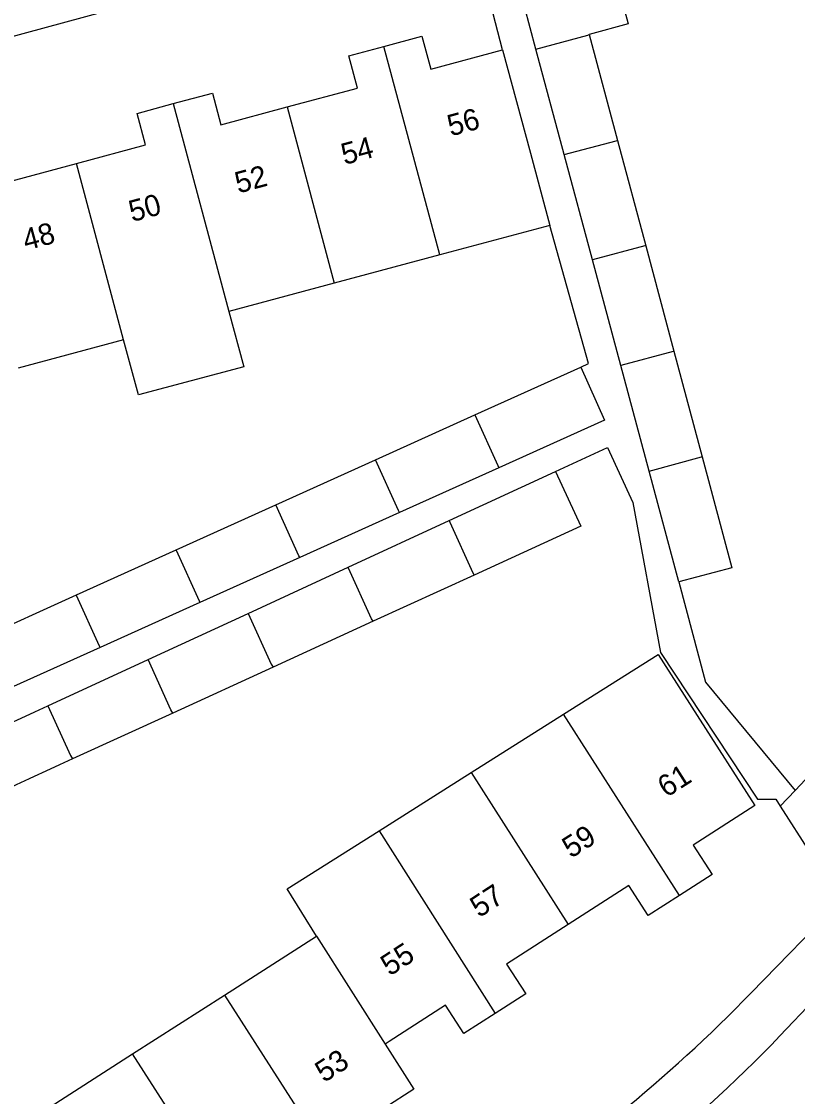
# Model space of a CAD drawing. Extents: x 158474 to 159560, y 388525 to 389605.
# Drawn here: x 159234 to 159270.3, y 389323.3 to 389373.6 of the extents above; entities that cross this region are included whole.
import ezdxf

# ---------------------------------------------------------------- set-up
doc = ezdxf.new("R2010")
doc.units = 0
for name, color, linetype in [('IMGEO_Pand', 7, 'Continuous'), ('IMGEO_Pand_nummerreeks', 7, 'Continuous'), ('IMGEO_Rijbaan_lokaal_open', 7, 'Continuous'), ('IMGEO_Voetpad_open', 7, 'Continuous')]:
    doc.layers.add(name, color=color, linetype=linetype)

msp = doc.modelspace()

# ---------------------------------------------------------------- linework, layer by layer
at = {"layer": 'IMGEO_Pand'}
for points in [[(159261.057, 389378.306), (159262.351, 389373.474), (159260.527, 389372.985)], [(159258.048, 389372.301), (159256.71, 389377.294)], [(159250.943, 389372.425), (159252.722, 389372.903), (159253.135, 389371.365), (159256.488, 389372.265)], [(159258.048, 389372.301), (159260.475, 389372.95), (159260.527, 389372.985)], [(159260.527, 389372.985), (159261.855, 389368.029)], [(159246.421, 389369.598), (159249.702, 389370.48), (159249.298, 389371.983), (159250.943, 389372.425)], [(159253.548, 389362.679), (159250.943, 389372.425)], [(159256.488, 389372.265), (159257.785, 389367.437), (159258.692, 389364.061)], [(159259.37, 389367.368), (159258.048, 389372.301)], [(159241.101, 389369.749), (159242.928, 389370.24), (159243.324, 389368.766), (159246.421, 389369.598)], [(159236.571, 389366.95), (159239.806, 389367.819), (159239.409, 389369.294), (159241.101, 389369.749)], [(159241.101, 389369.749), (159243.702, 389360.033)], [(159246.421, 389369.598), (159248.625, 389361.356)], [(159231.246, 389367.118), (159232.942, 389367.574), (159233.343, 389366.082), (159236.571, 389366.95)], [(159259.37, 389367.368), (159261.803, 389368.019), (159261.855, 389368.029)], [(159261.855, 389368.029), (159263.174, 389363.108)], [(159260.69, 389362.446), (159259.37, 389367.368)], [(159238.779, 389358.711), (159236.571, 389366.95)], [(159258.692, 389364.061), (159253.548, 389362.679)], [(159263.174, 389363.108), (159263.127, 389363.099), (159260.69, 389362.446)], [(159263.174, 389363.108), (159264.496, 389358.176)], [(159253.548, 389362.679), (159248.625, 389361.356)], [(159262.012, 389357.512), (159260.69, 389362.446)], [(159248.625, 389361.356), (159243.702, 389360.033)], [(159243.702, 389360.033), (159244.393, 389357.453), (159239.469, 389356.135), (159238.779, 389358.711)], [(159238.779, 389358.711), (159233.856, 389357.388)], [(159264.496, 389358.176), (159264.455, 389358.168), (159262.012, 389357.512)], [(159264.496, 389358.176), (159265.817, 389353.245)], [(159263.334, 389352.58), (159262.012, 389357.512)], [(159255.19, 389355.201), (159260.138, 389357.438)], [(159260.138, 389357.438), (159261.255, 389354.96), (159256.311, 389352.731)], [(159250.544, 389353.101), (159255.19, 389355.201)], [(159255.19, 389355.201), (159256.262, 389352.838), (159256.311, 389352.731)], [(159245.893, 389350.998), (159250.544, 389353.101)], [(159251.663, 389350.635), (159251.619, 389350.732), (159250.544, 389353.101)], [(159263.334, 389352.58), (159265.782, 389353.238), (159265.817, 389353.245)], [(159265.817, 389353.245), (159267.206, 389348.063), (159264.723, 389347.397)], [(159256.311, 389352.731), (159251.663, 389350.635)], [(159253.986, 389350.261), (159258.961, 389352.558)], [(159258.961, 389352.558), (159260.141, 389350.001), (159255.161, 389347.72)], [(159264.723, 389347.397), (159263.334, 389352.58)], [(159241.231, 389348.891), (159245.893, 389350.998)], [(159247.008, 389348.537), (159246.969, 389348.622), (159245.893, 389350.998)], [(159251.663, 389350.635), (159247.008, 389348.537)], [(159249.274, 389348.087), (159253.986, 389350.261)], [(159253.986, 389350.261), (159254.018, 389350.191), (159255.094, 389347.824), (159255.161, 389347.72)], [(159236.578, 389346.787), (159241.231, 389348.891)], [(159241.231, 389348.891), (159241.235, 389348.876), (159242.309, 389346.508), (159242.343, 389346.434)], [(159247.008, 389348.537), (159242.343, 389346.434)], [(159244.598, 389345.929), (159249.274, 389348.087)], [(159250.445, 389345.559), (159250.368, 389345.678), (159249.293, 389348.045), (159249.274, 389348.087)], [(159255.161, 389347.72), (159250.445, 389345.559)], [(159231.907, 389344.676), (159236.578, 389346.787)], [(159237.686, 389344.334), (159237.657, 389344.398), (159236.583, 389346.766), (159236.578, 389346.787)], [(159242.343, 389346.434), (159237.686, 389344.334)], [(159239.922, 389343.77), (159244.598, 389345.929)], [(159244.598, 389345.929), (159244.604, 389345.915), (159245.679, 389343.548), (159245.765, 389343.415)], [(159250.445, 389345.559), (159245.765, 389343.415)], [(159237.686, 389344.334), (159233.012, 389342.227)], [(159259.338, 389341.213), (159263.754, 389344.001), (159265.582, 389341.151), (159268.282, 389336.942), (159265.401, 389335.094), (159266.28, 389333.724), (159264.748, 389332.741)], [(159235.237, 389341.608), (159239.922, 389343.77)], [(159241.085, 389341.271), (159240.99, 389341.418), (159239.922, 389343.77)], [(159245.765, 389343.415), (159241.085, 389341.271)], [(159230.561, 389339.45), (159235.237, 389341.608)], [(159235.237, 389341.608), (159236.292, 389339.284), (159236.396, 389339.123)], [(159241.085, 389341.271), (159236.396, 389339.123)], [(159255.026, 389338.49), (159259.338, 389341.213)], [(159264.748, 389332.741), (159259.338, 389341.213)], [(159236.396, 389339.123), (159231.716, 389336.979)], [(159250.713, 389335.767), (159255.026, 389338.49)], [(159255.026, 389338.49), (159259.551, 389331.384)], [(159247.794, 389330.849), (159246.416, 389333.053), (159250.713, 389335.767)], [(159250.713, 389335.767), (159256.139, 389327.235)], [(159264.748, 389332.741), (159263.286, 389331.803), (159262.387, 389333.203), (159259.551, 389331.384)], [(159259.551, 389331.384), (159256.677, 389329.54), (159257.568, 389328.152), (159256.139, 389327.235)], [(159243.494, 389328.09), (159247.794, 389330.849)], [(159247.794, 389330.849), (159250.998, 389325.801)], [(159239.201, 389325.336), (159243.494, 389328.09)], [(159243.494, 389328.09), (159248.916, 389319.632)], [(159256.139, 389327.235), (159254.671, 389326.294), (159253.824, 389327.614), (159251.195, 389325.927), (159250.998, 389325.801)], [(159234.908, 389322.583), (159239.201, 389325.336)], [(159243.801, 389318.161), (159243.714, 389318.296), (159239.201, 389325.336)], [(159250.998, 389325.801), (159252.342, 389323.686), (159249.627, 389321.944), (159250.47, 389320.629), (159248.916, 389319.632)]]:
    msp.add_lwpolyline(points, dxfattribs=at)
at = {"layer": 'IMGEO_Rijbaan_lokaal_open'}
msp.add_lwpolyline([(159269.446, 389326.183), (159271.052, 389327.859)], dxfattribs=at)
for centre, radius, start, end in [((159219.692, 389373.907), 68.942, 300.94907, 316.19343), ((159217.801, 389376.949), 76.633, 309.86539, 317.26796)]:
    msp.add_arc(centre, radius, start, end, dxfattribs=at)
at = {"layer": 'IMGEO_Voetpad_open'}
for points in [[(159215.152, 389367.684), (159218.045, 389368.681), (159254.877, 389378.68), (159255.281, 389376.911)], [(159256.488, 389372.265), (159255.281, 389376.911)], [(159260.138, 389357.438), (159260.51, 389357.606), (159258.692, 389364.061)], [(159258.961, 389352.558), (159261.388, 389353.678), (159262.571, 389351.114), (159263.872, 389344.107), (159268.398, 389337.243), (159269.253, 389337.242), (159269.465, 389336.911)], [(159287.975, 389349.808), (159280.918, 389349.109), (159270.152, 389337.643)], [(159264.723, 389347.397), (159265.976, 389342.72), (159270.152, 389337.643)], [(159270.152, 389337.643), (159269.465, 389336.911)], [(159269.465, 389336.911), (159272.288, 389332.489), (159268.102, 389328.19)]]:
    msp.add_lwpolyline(points, dxfattribs=at)
msp.add_arc((159217.993, 389376.799), 69.812, 302.14536, 315.87043, dxfattribs=at)

# ---------------------------------------------------------------- texts
at = {"layer": 'IMGEO_Pand_nummerreeks'}
for s, rotation, p in [('56', 15.0565, (159254.061, 389368.215)), ('54', 15.0565, (159249.099, 389366.88)), ('52', 15.0565, (159244.134, 389365.545)), ('50', 15.0573, (159239.176, 389364.211)), ('48', 15.0565, (159234.214, 389362.877)), ('61', 32.4816, (159264.144, 389337.296)), ('59', 32.4816, (159259.684, 389334.456)), ('57', 33.1456, (159255.393, 389331.678)), ('55', 33.1456, (159251.214, 389328.95)), ('53', 32.8992, (159248.145, 389323.972))]:
    msp.add_text(s, height=1, rotation=rotation, dxfattribs=at).set_placement(p)

doc.saveas('drawing.dxf')
